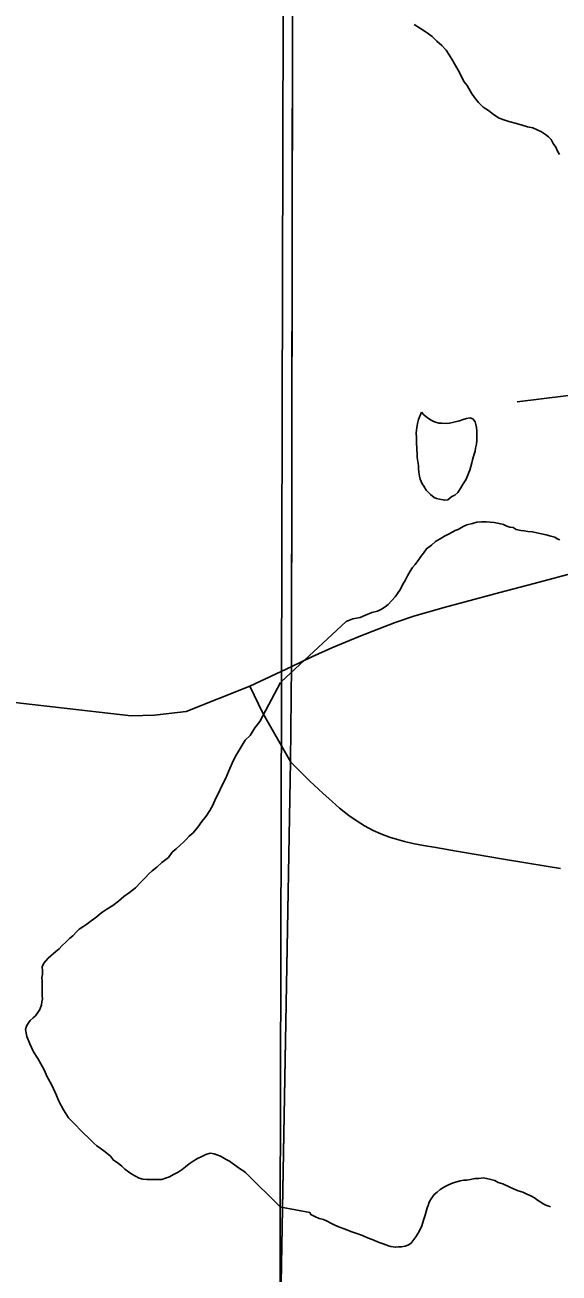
# Model space of a CAD drawing. Extents: x 103424 to 290657, y 38711 to 110967.
# Drawn here: x 118649 to 120775, y 97028 to 101996 of the extents above; entities that cross this region are included whole.
import ezdxf

# ---------------------------------------------------------------- set-up
doc = ezdxf.new("R2010")
doc.units = 0
for name, color, linetype in [('GM_X_City_Street', 7, 'Continuous'), ('GM_X_Corporation', 7, 'Continuous'), ('GM_X_County_Road', 7, 'Continuous'), ('GM_X_Minor_Lake', 7, 'Continuous'), ('GM_X_Minor_River', 7, 'Continuous'), ('GM_X_Township_Road', 7, 'Continuous'), ('GM_X_US_Route', 7, 'Continuous')]:
    doc.layers.add(name, color=color, linetype=linetype)

msp = doc.modelspace()

# ---------------------------------------------------------------- linework, layer by layer
at = {"layer": 'GM_X_City_Street'}
msp.add_lwpolyline([(119707.5, 99061.2), (119596.1, 99257.1), (119544.5, 99364.5)], dxfattribs=at)
at = {"layer": 'GM_X_Corporation'}
for points in [[(119699, 110967.2), (103423.7, 110967.2), (103423.7, 96534.8), (105081.7, 96574.5), (115542.1, 96665), (117026.4, 96688.2), (119663.9, 96690), (119706.4, 99064.2), (119709.7, 99445.7), (119720.8, 106006.3), (119719.8, 106322.8), (119716.9, 106542.5)], [(103423.7, 96534.8), (103423.7, 38711.2), (175679.7, 38711.2), (175679.7, 110967.2), (119699, 110967.2), (119716.9, 106542.5), (119719.8, 106322.8), (119720.8, 106006.3), (119709.7, 99445.7), (119706.4, 99064.2), (119663.9, 96690), (117026.4, 96688.2), (115542.1, 96665), (105081.7, 96574.5)], [(119675.5, 110967.2), (103423.7, 110967.2), (103423.7, 96476), (115542.1, 96665), (117026.4, 96688.2), (119663.9, 96690), (119681.7, 104183.1)], [(119699, 110967.2), (103423.7, 110967.2), (103423.7, 96534.8), (105081.7, 96574.5), (115542.1, 96665), (117026.4, 96688.2), (119663.9, 96690), (119706.4, 99064.2), (119709.7, 99445.7), (119720.8, 106006.3), (119719.8, 106322.8), (119716.9, 106542.5)]]:
    msp.add_lwpolyline(points, close=True, dxfattribs=at)
msp.add_lwpolyline([(148354.5, 110967.2), (119699, 110967.2), (119716.9, 106542.5), (119719.8, 106322.8), (119720.8, 106006.3), (119709.7, 99445.7), (119706.4, 99064.2), (119663.9, 96690), (127752.9, 96778.3), (127904.6, 96781), (127960.9, 96782.1), (128017.2, 96783.1), (128144.7, 96785.8), (131350.5, 96844.5), (131500.4, 96848.9), (132289.6, 96863.9), (132581, 96869.6), (132838, 96874.6), (133225.9, 96882.3), (133496.3, 96888.5), (133864.7, 96896.9), (134160.1, 96903.7)], dxfattribs=at)
at = {"layer": 'GM_X_County_Road'}
msp.add_lwpolyline([(119707.5, 99061.2), (119783, 98986.2), (119834.2, 98938.6), (119871.6, 98905.2), (119901.3, 98878.6), (119938.7, 98848.9), (119966.9, 98829.5), (120000.7, 98807.9), (120035.5, 98789), (120065.2, 98775.7), (120100.1, 98762.9), (120131.3, 98753.1), (120159.5, 98746), (120193.3, 98738.3), (120235.8, 98730.1), (120285, 98721.9), (120367.2, 98707.7), (120452.4, 98693), (120537.5, 98678.4), (120659.1, 98658.6), (120780.8, 98638.9)], dxfattribs=at)
at = {"layer": 'GM_X_Minor_Lake'}
for points in [[(120226.8, 100454.5), (120215, 100426.1), (120211.2, 100409.9), (120209.4, 100393.7), (120207.5, 100383.6), (120205.6, 100371.5), (120207.8, 100353.3), (120208, 100339.2), (120208.1, 100327.1), (120208.3, 100314.9), (120208.4, 100304.8), (120210.6, 100290.7), (120210.8, 100274.6), (120213, 100258.4), (120215.2, 100242.3), (120215.3, 100230.2), (120217.5, 100216), (120219.7, 100199.9), (120221.9, 100187.8), (120230.2, 100169.7), (120236.3, 100159.7), (120246.6, 100143.6), (120263, 100127.6), (120277.2, 100115.6), (120287.4, 100111.7), (120299.5, 100107.8), (120319.8, 100103.9), (120331.9, 100106.1), (120347.9, 100118.4), (120359.9, 100124.5), (120371.9, 100134.7), (120383.8, 100153.1), (120389.8, 100163.2), (120395.7, 100173.4)], [(120226.8, 100454.5), (120237.1, 100444.5), (120251.3, 100432.5), (120265.6, 100422.6), (120279.8, 100416.6), (120296, 100410.7), (120308.1, 100410.9), (120326.3, 100409), (120338.4, 100411.2), (120378.7, 100419.6), (120392.8, 100425.8), (120406.9, 100430), (120421, 100432.2), (120431.1, 100428.2), (120441.4, 100416.2), (120443.5, 100406.2), (120445.7, 100394), (120447.9, 100379.9), (120448, 100367.8), (120448.1, 100355.7), (120448.3, 100341.6), (120446.4, 100327.4), (120442.6, 100311.2), (120440.7, 100299.1), (120436.8, 100286.9), (120432.9, 100274.7), (120431, 100264.6), (120427.1, 100252.5), (120423.3, 100238.3), (120419.4, 100224.1), (120415.5, 100214), (120411.5, 100203.8), (120403.7, 100185.6), (120395.7, 100173.4), (120389.8, 100163.2), (120383.8, 100153.1), (120371.9, 100134.7), (120359.9, 100124.5), (120347.9, 100118.4), (120331.9, 100106.1), (120319.8, 100103.9), (120299.5, 100107.8), (120287.4, 100111.7), (120277.2, 100115.6), (120263, 100127.6), (120246.6, 100143.6), (120236.3, 100159.7), (120230.2, 100169.7), (120221.9, 100187.8), (120219.7, 100199.9), (120217.5, 100216), (120215.3, 100230.2), (120215.2, 100242.3), (120213, 100258.4), (120210.8, 100274.6), (120210.6, 100290.7), (120208.4, 100304.8), (120208.3, 100314.9), (120208.1, 100327.1), (120208, 100339.2), (120207.8, 100353.3), (120205.6, 100371.5), (120207.5, 100383.6), (120209.4, 100393.7), (120211.2, 100409.9), (120215, 100426.1), (120226.8, 100454.5)], [(120395.7, 100173.4), (120403.7, 100185.6), (120411.5, 100203.8), (120415.5, 100214), (120419.4, 100224.1), (120423.3, 100238.3), (120427.1, 100252.5), (120431, 100264.6), (120432.9, 100274.7), (120436.8, 100286.9), (120440.7, 100299.1), (120442.6, 100311.2), (120446.4, 100327.4), (120448.3, 100341.6), (120448.1, 100355.7), (120448, 100367.8), (120447.9, 100379.9), (120445.7, 100394), (120443.5, 100406.2), (120441.4, 100416.2), (120431.1, 100428.2), (120421, 100432.2), (120406.9, 100430), (120392.8, 100425.8), (120378.7, 100419.6), (120338.4, 100411.2), (120326.3, 100409), (120308.1, 100410.9), (120296, 100410.7), (120279.8, 100416.6), (120265.6, 100422.6), (120251.3, 100432.5), (120237.1, 100444.5), (120226.8, 100454.5)]]:
    msp.add_lwpolyline(points, dxfattribs=at)
at = {"layer": 'GM_X_Minor_River'}
for points in [[(120198.8, 101997.5), (120223.2, 101981.6), (120245.6, 101967.7), (120270, 101949.7), (120288.4, 101931.7), (120308.8, 101913.7), (120325.2, 101895.7), (120337.5, 101877.7), (120351.9, 101853.6), (120364.3, 101831.5), (120376.7, 101809.4), (120387, 101789.3), (120397.4, 101769.2), (120409.6, 101755.2), (120415.8, 101743.1), (120426.1, 101725), (120438.5, 101707), (120454.9, 101686.9), (120473.3, 101668.9), (120493.6, 101655), (120514, 101639), (120536.4, 101625.1), (120558.7, 101617.3), (120574.9, 101611.4), (120605.3, 101603.6), (120627.6, 101597.7), (120649.9, 101589.9), (120670.1, 101586), (120688.4, 101578.1), (120704.7, 101570.2), (120720.9, 101560.3), (120733.2, 101550.3), (120743.4, 101540.3), (120751.6, 101524.2), (120761.9, 101510.2), (120768.2, 101494.1), (120776.4, 101480)], [(119668.9, 99381.3), (119927.5, 99621.3), (119953.6, 99631.7), (119983.9, 99638), (120004, 99646.3), (120030.1, 99656.7), (120052.2, 99662.9), (120068.3, 99671.2), (120082.4, 99679.4), (120094.4, 99689.6), (120122.3, 99720.2), (120132.2, 99732.4), (120144.1, 99750.7), (120152, 99766.9), (120161.9, 99785.2), (120171.8, 99803.5), (120181.7, 99821.8), (120191.6, 99836), (120201.6, 99848.2), (120217.5, 99868.6), (120225.4, 99880.8), (120235.4, 99893), (120247.3, 99911.3), (120267.3, 99925.7), (120283.3, 99940), (120301.4, 99950.2), (120319.4, 99960.5), (120335.5, 99968.7), (120349.5, 99977), (120361.6, 99983.1), (120373.7, 99987.3), (120393.7, 99999.6), (120407.8, 100005.8), (120429.9, 100012.1), (120448, 100016.3), (120466.2, 100018.5), (120484.4, 100018.7), (120500.6, 100016.8), (120516.7, 100015), (120537, 100011.1), (120553.2, 100007.3), (120567.4, 100001.4), (120579.5, 99997.4), (120591.7, 99995.5), (120603.9, 99987.6), (120622.1, 99983.7), (120636.3, 99981.8), (120650.4, 99979.9), (120668.6, 99978.1), (120686.9, 99974.3), (120705.1, 99970.4), (120723.3, 99966.5), (120741.6, 99960.7), (120757.8, 99956.8), (120767.9, 99950.8), (120778.1, 99946.9)], [(119666.1, 99379.2), (119584.6, 99223.1), (119564.8, 99198.6), (119545.2, 99168), (119525.3, 99149.5), (119486, 99082.3), (119474.3, 99057.9), (119460.7, 99027.3), (119447.1, 98994.8), (119431.4, 98964.3), (119419.7, 98937.8), (119408, 98915.4), (119398.3, 98893.1), (119384.6, 98868.6), (119370.8, 98846.2), (119353, 98825.7), (119337.2, 98803.3), (119319.4, 98780.8), (119303.5, 98766.4), (119291.6, 98754.1), (119281.6, 98743.9), (119267.7, 98731.5), (119251.8, 98717.2), (119235.9, 98702.8), (119220.1, 98682.3), (119194.1, 98661.8), (119174.3, 98643.3), (119156.3, 98628.9), (119142.4, 98616.5), (119128.5, 98602.2), (119110.7, 98583.7), (119088.8, 98561.2), (119064.9, 98542.7), (119043, 98526.2), (119021.1, 98507.7), (118999.1, 98491.2), (118975.1, 98476.7), (118959.2, 98466.3), (118949.2, 98458.1), (118931.3, 98443.7), (118913.3, 98429.3), (118895.4, 98416.9), (118879.4, 98406.6), (118865.4, 98396.3), (118855.5, 98388), (118839.6, 98369.6), (118827.7, 98361.4), (118813.8, 98347), (118795.9, 98330.6), (118786, 98318.3), (118772, 98308), (118742.2, 98281.3), (118732.2, 98271.1), (118724.3, 98260.8), (118718.5, 98246.6), (118718.8, 98230.4), (118719, 98216.3), (118717.2, 98204.2), (118717.4, 98190), (118717.7, 98175.9), (118717.9, 98159.7), (118718.2, 98143.6), (118718.4, 98131.4), (118718.6, 98119.3), (118716.8, 98107.2), (118714.9, 98095), (118709.2, 98076.7), (118701.3, 98064.5), (118691.4, 98052.2), (118681.5, 98044), (118669.5, 98033.7), (118663.6, 98023.5), (118655.8, 98011.3), (118652, 97997.1), (118656.5, 97968.9), (118669, 97940.8), (118683.7, 97908.6), (118700.3, 97882.6), (118712.7, 97860.6), (118725.3, 97836.5), (118737.8, 97808.4), (118754.5, 97778.3), (118771.2, 97744.2), (118785.9, 97710.1), (118802.5, 97678), (118823.3, 97646), (118852, 97616.1), (118868.5, 97598.2), (118913.6, 97554.4), (118923.8, 97544.4), (118936.1, 97534.5), (118948.4, 97524.6), (118962.7, 97514.7), (118975, 97504.7), (118989.3, 97492.8), (119001.7, 97476.8), (119020, 97465), (119034.3, 97453.1), (119046.7, 97441.1), (119061, 97431.2), (119075.2, 97421.3)], [(119075.2, 97421.3), (119089.5, 97413.5), (119103.8, 97405.6), (119117.9, 97401.8), (119134.1, 97400), (119154.3, 97400.3), (119172.5, 97400.5), (119194.7, 97400.9), (119208.7, 97405.1), (119224.8, 97411.4), (119240.8, 97419.7), (119258.8, 97430.1), (119274.8, 97440.4), (119288.7, 97450.7), (119302.7, 97463.1), (119318.6, 97473.4), (119336.6, 97483.8), (119352.7, 97492.1), (119368.7, 97500.4), (119386.8, 97504.7), (119402.9, 97502.9), (119413.1, 97499), (119427.3, 97493.2), (119437.5, 97487.3), (119449.8, 97479.4), (119464, 97473.5), (119474.2, 97465.6), (119492.6, 97451.7), (119506.9, 97441.8), (119517.1, 97435.9), (119527.3, 97428), (119667.7, 97289.3)], [(119668.8, 97290.7), (119783.2, 97268.4), (119787.4, 97260.4), (119803.6, 97252.5), (119819.9, 97244.5), (119838.1, 97240.7), (119852.3, 97234.8), (119866.5, 97226.8), (119882.8, 97218.9), (119901, 97211), (119923.4, 97203.1), (119945.7, 97193.3), (119970, 97185.4), (119992.3, 97177.6), (120012.6, 97167.7), (120030.9, 97161.8), (120049.2, 97153.9), (120063.3, 97148), (120075.5, 97144), (120085.7, 97140.1), (120095.8, 97136.2), (120105.9, 97134.2), (120124.2, 97130.4), (120136.3, 97132.5), (120148.4, 97132.6), (120162.5, 97134.8), (120172.5, 97139), (120184.6, 97145.1), (120204.5, 97171.6), (120218.3, 97193.9), (120228.2, 97216.3), (120236, 97238.6), (120241.8, 97258.8), (120245.7, 97273), (120249.6, 97287.2), (120253.5, 97297.3), (120257.4, 97309.5), (120263.3, 97319.7), (120277.2, 97340), (120289.2, 97350.2), (120301.2, 97360.4), (120319.3, 97370.7), (120335.4, 97379), (120353.4, 97387.2), (120367.5, 97391.4), (120381.6, 97395.6), (120395.7, 97397.7), (120407.8, 97397.8), (120422, 97400), (120440.1, 97404.2), (120456.2, 97404.4), (120472.4, 97406.6), (120486.5, 97404.7), (120502.7, 97400.8), (120518.9, 97396.9), (120533.2, 97389), (120551.4, 97383.1), (120575.8, 97371.2), (120594.1, 97363.3), (120612.3, 97355.4), (120630.6, 97349.6), (120646.8, 97341.6), (120663.1, 97335.7), (120677.3, 97327.8), (120689.5, 97317.8), (120701.7, 97309.9), (120711.9, 97303.9), (120722.1, 97297.9), (120734.2, 97294), (120740.3, 97292.1)]]:
    msp.add_lwpolyline(points, dxfattribs=at)
at = {"layer": 'GM_X_Township_Road'}
msp.add_lwpolyline([(120608, 100496.4), (120801.3, 100519.7), (120886.8, 100528), (120972.3, 100536.4), (121072.8, 100546.9), (121173.2, 100557.4), (121295.9, 100570.4), (121337.4, 100573.7), (121387.4, 100576.3), (121409.8, 100575.6), (121434.8, 100573)], dxfattribs=at)
at = {"layer": 'GM_X_US_Route'}
for points in [[(119710.8, 99442.7), (119790.6, 99480.7), (119870.4, 99516.3), (119979.9, 99561.5), (120058, 99592.4), (120123.2, 99617), (120196.5, 99642.5), (120311.9, 99675.3), (120401.8, 99700), (120539, 99736.5), (120676.1, 99773.1), (120770, 99798.2), (120863.9, 99823.4)], [(119710.8, 99442.7), (119790.6, 99480.7), (119870.4, 99516.3), (119979.9, 99561.5), (120058, 99592.4), (120123.2, 99617), (120196.5, 99642.5), (120311.9, 99675.3), (120401.8, 99700), (120539, 99736.5), (120676.1, 99773.1), (120770, 99798.2), (120863.9, 99823.4)], [(118168.2, 99337.5), (118213.4, 99334.5), (118467.9, 99315), (119071.8, 99246.5), (119164.7, 99248.4), (119291, 99262.8), (119544.5, 99364.5), (119710.8, 99442.7)], [(118168.2, 99337.5), (118213.4, 99334.5), (118467.9, 99315), (119071.8, 99246.5), (119164.7, 99248.4), (119291, 99262.8), (119544.5, 99364.5), (119710.8, 99442.7)]]:
    msp.add_lwpolyline(points, dxfattribs=at)

doc.saveas('drawing.dxf')
